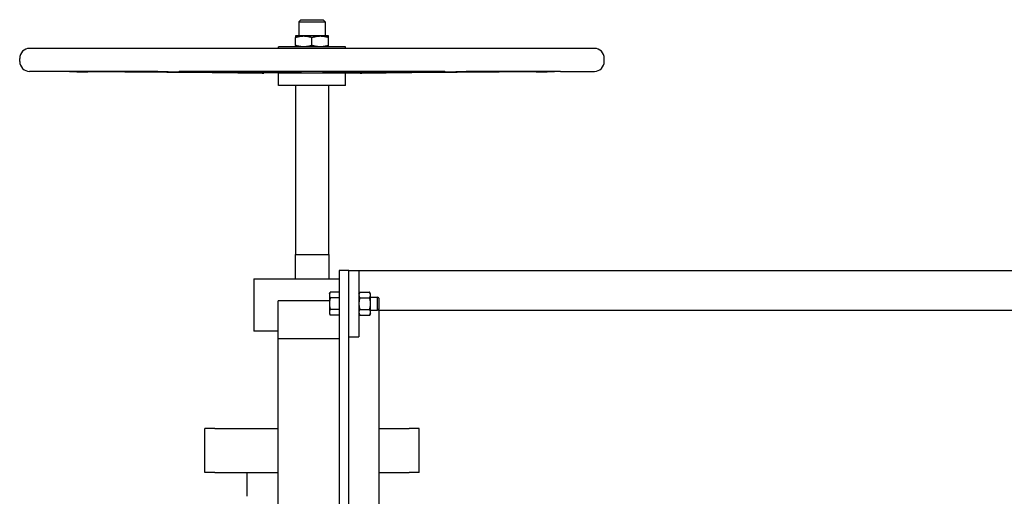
# Model space of a CAD drawing. Header units: inches. Extents: x 24 to 1128, y -69 to 748.
# Tile 568 of 656: x 927 to 964, y 369 to 387. Entities that reach past the tile are written whole.
import ezdxf

# ---------------------------------------------------------------- set-up
doc = ezdxf.new("R2010")
doc.units = ezdxf.units.IN
doc.header["$LTSCALE"] = 32
doc.header["$MEASUREMENT"] = 0
doc.layers.add('Visible (ANSI)', color=7, linetype='Continuous', lineweight=30)

msp = doc.modelspace()

# ---------------------------------------------------------------- linework, layer by layer
at = {"layer": 'Visible (ANSI)'}
for p, q in [((937.33993, 386.81487), (937.26553, 386.74047)), ((937.26553, 386.74047), (938.26553, 386.74047)), ((937.26553, 386.74047), (937.26553, 386.20087)), ((937.33993, 386.81487), (938.19113, 386.81487)), ((938.19113, 386.81487), (938.26553, 386.74047)), ((938.26553, 386.74047), (938.26553, 386.20087)), ((937.45303, 386.20087), (937.14053, 386.20087)), ((938.07803, 386.20087), (937.45303, 386.20087)), ((938.39053, 386.20087), (938.07803, 386.20087)), ((937.14053, 385.84669), (937.14053, 386.14505)), ((937.76553, 385.84669), (937.76553, 386.14505)), ((938.39053, 385.84669), (938.39053, 386.14505)), ((948.41503, 385.73187), (927.11603, 385.73187)), ((939.02553, 385.79087), (936.50553, 385.79087)), ((936.50553, 385.73187), (936.50553, 385.79087)), ((939.02553, 385.73187), (939.02553, 385.79087)), ((926.74203, 385.23987), (926.74203, 385.35787)), ((948.78903, 385.23987), (948.78903, 385.35787)), ((928.39556, 384.85673), (927.11336, 384.86588)), ((931.57748, 384.85673), (928.39556, 384.85673)), ((942.5449, 384.85673), (932.98617, 384.85673)), ((936.50553, 384.79886), (934.97398, 384.80979)), ((939.02553, 384.79886), (936.50553, 384.79886)), ((936.50553, 384.33987), (936.50553, 384.79886)), ((939.02553, 384.79886), (940.55708, 384.80979)), ((939.02553, 384.33987), (939.02553, 384.79886)), ((947.13551, 384.85673), (943.95358, 384.85673)), ((947.13551, 384.85673), (948.4177, 384.86588)), ((939.02553, 384.33987), (936.50553, 384.33987)), ((937.14053, 384.33987), (937.14053, 377.95687)), ((938.39053, 384.33987), (938.39053, 377.95687)), ((937.12953, 377.95687), (938.40153, 377.95687)), ((937.12953, 377.95687), (937.12953, 377.04017)), ((938.40153, 377.95687), (938.40153, 377.04017)), ((939.15953, 377.35867), (938.78453, 377.35867)), ((938.78453, 377.35867), (938.78453, 343.264)), ((939.15953, 343.264), (939.15953, 377.35867)), ((939.15953, 377.35867), (939.53453, 377.35867)), ((939.53453, 377.35867), (1046.40246, 377.35867)), ((939.53453, 377.35867), (939.53453, 374.85867)), ((935.56668, 377.04017), (938.78453, 377.04017)), ((935.56668, 377.04017), (935.56668, 375.07037)), ((938.42053, 376.48367), (938.45402, 376.54168)), ((938.78453, 376.54168), (938.45402, 376.54168)), ((938.78453, 376.54168), (938.78453, 376.43343)), ((939.53453, 376.48367), (939.56803, 376.54168)), ((939.56803, 376.54168), (939.93904, 376.54168)), ((939.97253, 376.48367), (939.93904, 376.54168)), ((936.49195, 374.78076), (936.49195, 376.21317)), ((938.42053, 376.21317), (936.49195, 376.21317)), ((938.42053, 376.48367), (938.42053, 376.43343)), ((938.42053, 376.43343), (938.42053, 376.10867)), ((938.78453, 376.32518), (938.45402, 376.32518)), ((938.78453, 376.48367), (938.78453, 376.48367)), ((938.78453, 376.43343), (938.78453, 376.32518)), ((938.78453, 376.32518), (938.78453, 376.10867)), ((939.56803, 376.32518), (939.93904, 376.32518)), ((939.97253, 376.43343), (939.97253, 376.48367)), ((939.97253, 376.10867), (939.97253, 376.43343)), ((939.97253, 376.35867), (940.23876, 376.35867)), ((940.23876, 375.85867), (940.23876, 376.35867)), ((940.28453, 376.31148), (940.23876, 376.35867)), ((940.28453, 376.31148), (940.28453, 375.90586)), ((938.42053, 376.10867), (938.42053, 375.78391)), ((938.42053, 375.78391), (938.42053, 375.73367)), ((938.78453, 375.89216), (938.45402, 375.89216)), ((938.78453, 376.10867), (938.78453, 375.89216)), ((938.78453, 375.89216), (938.78453, 375.78391)), ((938.78453, 375.78391), (938.78453, 375.67566)), ((939.56803, 375.89216), (939.93904, 375.89216)), ((939.97253, 375.78391), (939.97253, 376.10867)), ((939.97253, 375.85867), (940.23876, 375.85867)), ((939.97253, 375.73367), (939.97253, 375.78391)), ((940.28453, 375.90586), (940.23876, 375.85867)), ((940.28453, 375.85867), (940.23876, 375.85867)), ((940.28453, 375.85867), (940.28453, 360.10867)), ((940.28453, 375.85867), (1009.28453, 375.85867)), ((938.42053, 375.73367), (938.45402, 375.67566)), ((938.78453, 375.67566), (938.45402, 375.67566)), ((938.78453, 375.73367), (938.78453, 375.73367)), ((939.53453, 375.73367), (939.56803, 375.67566)), ((939.56803, 375.67566), (939.93904, 375.67566)), ((939.97253, 375.73367), (939.93904, 375.67566)), ((936.49195, 375.07037), (935.56668, 375.07037)), ((936.49195, 367.79658), (936.49195, 374.78076)), ((938.78453, 374.78076), (936.49195, 374.78076)), ((939.15953, 374.85867), (939.53453, 374.85867)), ((934.10382, 371.40117), (933.72387, 371.40117)), ((933.72387, 369.74717), (933.72387, 371.40117)), ((934.10382, 371.40117), (936.49195, 371.40117)), ((940.28453, 371.40117), (941.42725, 371.40117)), ((941.8072, 371.40117), (941.42725, 371.40117)), ((941.8072, 369.74717), (941.8072, 371.40117)), ((934.10382, 369.74717), (933.72387, 369.74717)), ((934.10382, 369.74717), (936.49195, 369.74717)), ((935.30603, 369.74717), (935.30603, 368.84501)), ((940.28453, 369.74717), (941.42725, 369.74717)), ((941.8072, 369.74717), (941.42725, 369.74717))]:
    msp.add_line(p, q, dxfattribs=at)
for centre, start, end in [((927.11603, 385.35787), 90, 180), ((948.41503, 385.35787), 0, 90), ((927.11603, 385.23987), 180, 269.591168), ((948.41503, 385.23987), 270.408832, 0)]:
    msp.add_arc(centre, 0.374, start, end, dxfattribs=at)
for points, weights in [([(937.14053, 386.20087), (937.14053, 386.20087), (937.14053, 386.14505)], [1, 1.04314139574, 1.01001874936]), ([(937.14053, 386.14505), (937.308, 386.20087), (937.45303, 386.20087)], [1.01001874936, 1.04314139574, 1]), ([(937.45303, 386.20087), (937.59806, 386.20087), (937.76553, 386.14505)], [1, 1.04314139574, 1.01001874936]), ([(937.76553, 386.14505), (937.933, 386.20087), (938.07803, 386.20087)], [1.01001874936, 1.04314139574, 1]), ([(938.07803, 386.20087), (938.22306, 386.20087), (938.39053, 386.14505)], [1, 1.04314139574, 1.01001874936]), ([(938.39053, 386.14505), (938.39053, 386.20087), (938.39053, 386.20087)], [1.01001874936, 1.04314139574, 1]), ([(937.14053, 385.84669), (937.14053, 385.79087), (937.14053, 385.79087)], [1.01001874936, 1.04314139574, 1]), ([(937.45303, 385.79087), (937.308, 385.79087), (937.14053, 385.84669)], [1, 1.04314139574, 1.01001874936]), ([(937.76553, 385.84669), (937.59806, 385.79087), (937.45303, 385.79087)], [1.01001874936, 1.04314139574, 1]), ([(938.07803, 385.79087), (937.933, 385.79087), (937.76553, 385.84669)], [1, 1.04314139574, 1.01001874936]), ([(938.39053, 385.84669), (938.22306, 385.79087), (938.07803, 385.79087)], [1.01001874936, 1.04314139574, 1]), ([(938.39053, 385.79087), (938.39053, 385.79087), (938.39053, 385.84669)], [1, 1.04314139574, 1.01001874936]), ([(935.62152, 384.80529), (934.37563, 384.81363), (929.30687, 384.85262)], [3.21640230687, 2.36623373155, 1.05826131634]), ([(932.33627, 384.85262), (935.17233, 384.81363), (935.86943, 384.80529)], [1.05826131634, 2.36623373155, 3.21640230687]), ([(937.36441, 384.80529), (936.47644, 384.81363), (932.86385, 384.85262)], [3.21640230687, 2.36623373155, 1.05826131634]), ([(942.66722, 384.85262), (939.05462, 384.81363), (938.16666, 384.80529)], [1.05826131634, 2.36623373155, 3.21640230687]), ([(939.66164, 384.80529), (940.35873, 384.81363), (943.19479, 384.85262)], [3.21640230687, 2.36623373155, 1.05826131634]), ([(946.2242, 384.85262), (941.15543, 384.81363), (939.90954, 384.80529)], [1.05826131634, 2.36623373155, 3.21640230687]), ([(938.45402, 376.54168), (938.42053, 376.48367), (938.42053, 376.43343)], [1, 1.0379548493, 1]), ([(939.56803, 376.54168), (939.53453, 376.48367), (939.53453, 376.43343)], [1, 1.0379548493, 1]), ([(939.97253, 376.43343), (939.97253, 376.48367), (939.93904, 376.54168)], [1, 1.0379548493, 1]), ([(938.42053, 376.43343), (938.42053, 376.38319), (938.45402, 376.32518)], [1, 1.0379548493, 1]), ([(938.45402, 376.32518), (938.42053, 376.20915), (938.42053, 376.10867)], [1, 1.0379548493, 1]), ([(939.53453, 376.43343), (939.53453, 376.38319), (939.56803, 376.32518)], [1, 1.0379548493, 1]), ([(939.56803, 376.32518), (939.53453, 376.20915), (939.53453, 376.10867)], [1, 1.0379548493, 1]), ([(939.93904, 376.32518), (939.97253, 376.38319), (939.97253, 376.43343)], [1, 1.0379548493, 1]), ([(939.97253, 376.10867), (939.97253, 376.20915), (939.93904, 376.32518)], [1, 1.0379548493, 1]), ([(938.42053, 376.10867), (938.42053, 376.00819), (938.45402, 375.89216)], [1, 1.0379548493, 1]), ([(938.45402, 375.89216), (938.42053, 375.83415), (938.42053, 375.78391)], [1, 1.0379548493, 1]), ([(938.42053, 375.78391), (938.42053, 375.73367), (938.45402, 375.67566)], [1, 1.0379548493, 1]), ([(939.53453, 376.10867), (939.53453, 376.00819), (939.56803, 375.89216)], [1, 1.0379548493, 1]), ([(939.56803, 375.89216), (939.53453, 375.83415), (939.53453, 375.78391)], [1, 1.0379548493, 1]), ([(939.53453, 375.78391), (939.53453, 375.73367), (939.56803, 375.67566)], [1, 1.0379548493, 1]), ([(939.93904, 375.89216), (939.97253, 376.00819), (939.97253, 376.10867)], [1, 1.0379548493, 1]), ([(939.97253, 375.78391), (939.97253, 375.83415), (939.93904, 375.89216)], [1, 1.0379548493, 1]), ([(939.93904, 375.67566), (939.97253, 375.73367), (939.97253, 375.78391)], [1, 1.0379548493, 1])]:
    msp.add_rational_spline(points, weights, degree=2, dxfattribs=at)
for points, knots in [([(928.62367, 384.85673), (928.63796, 384.85673), (928.66634, 384.85664), (928.74741, 384.85627), (928.8001, 384.85599), (928.91212, 384.85534), (928.97861, 384.85493), (929.11546, 384.85402), (929.18583, 384.85353), (929.26795, 384.85292), (929.28751, 384.85277), (929.30687, 384.85262)], [1.98568979, 1.98568979, 1.98568979, 1.98568979, 2.48210857, 2.48210857, 2.97852735, 2.97852735, 3.47495346, 3.47495346, 3.97137957, 3.97137957, 4.12560975, 4.12560975, 4.12560975, 4.12560975]), ([(932.33627, 384.85262), (932.3254, 384.85277), (932.31365, 384.85292), (932.30116, 384.85306), (932.26096, 384.85353), (932.20756, 384.85402), (932.08639, 384.85493), (932.01861, 384.85534), (931.88887, 384.85599), (931.8186, 384.85627), (931.68737, 384.85664), (931.6264, 384.85673), (931.57748, 384.85673)], [-0.15423018, -0.15423018, -0.15423018, -0.15423018, 0, 0, 0, 0.49642611, 0.49642611, 0.99285222, 0.99285222, 1.489271, 1.489271, 1.98568979, 1.98568979, 1.98568979, 1.98568979]), ([(932.98617, 384.85673), (932.93013, 384.85673), (932.8774, 384.85664), (932.79623, 384.85627), (932.76781, 384.85599), (932.73913, 384.85534), (932.73704, 384.85493), (932.76241, 384.85402), (932.78986, 384.85353), (932.83749, 384.85292), (932.85012, 384.85277), (932.86385, 384.85262)], [1.98568979, 1.98568979, 1.98568979, 1.98568979, 2.48210857, 2.48210857, 2.97852735, 2.97852735, 3.47495346, 3.47495346, 3.97137957, 3.97137957, 4.12560975, 4.12560975, 4.12560975, 4.12560975]), ([(935.86943, 384.80529), (935.88607, 384.8051), (935.89988, 384.80491), (935.93103, 384.80445), (935.94369, 384.80418), (935.94668, 384.80381), (935.937, 384.80372), (935.90166, 384.80372), (935.87332, 384.80381), (935.79887, 384.80418), (935.75278, 384.80445), (935.67936, 384.80491), (935.65127, 384.8051), (935.62152, 384.80529)], [0.63873151, 0.63873151, 0.63873151, 0.63873151, 0.87159914, 0.87159914, 1.30738491, 1.30738491, 1.74317067, 1.74317067, 2.17895643, 2.17895643, 2.61474219, 2.61474219, 2.84760983, 2.84760983, 2.84760983, 2.84760983]), ([(938.16666, 384.80529), (938.14546, 384.8051), (938.12234, 384.80491), (938.05395, 384.80445), (937.99985, 384.80418), (937.88424, 384.80381), (937.82272, 384.80372), (937.70834, 384.80372), (937.64683, 384.80381), (937.53121, 384.80418), (937.47712, 384.80445), (937.40872, 384.80491), (937.38561, 384.8051), (937.36441, 384.80529)], [0.63873151, 0.63873151, 0.63873151, 0.63873151, 0.87159914, 0.87159914, 1.30738491, 1.30738491, 1.74317067, 1.74317067, 2.17895643, 2.17895643, 2.61474219, 2.61474219, 2.84760983, 2.84760983, 2.84760983, 2.84760983]), ([(939.90954, 384.80529), (939.8798, 384.8051), (939.85171, 384.80491), (939.77829, 384.80445), (939.73219, 384.80418), (939.65775, 384.80381), (939.62941, 384.80372), (939.59406, 384.80372), (939.58438, 384.80381), (939.58737, 384.80418), (939.60004, 384.80445), (939.63119, 384.80491), (939.64499, 384.8051), (939.66164, 384.80529)], [0.63873151, 0.63873151, 0.63873151, 0.63873151, 0.87159914, 0.87159914, 1.30738491, 1.30738491, 1.74317067, 1.74317067, 2.17895643, 2.17895643, 2.61474219, 2.61474219, 2.84760983, 2.84760983, 2.84760983, 2.84760983]), ([(942.66722, 384.85262), (942.68095, 384.85277), (942.69358, 384.85292), (942.7412, 384.85353), (942.76866, 384.85402), (942.79403, 384.85493), (942.79194, 384.85534), (942.76326, 384.85599), (942.73483, 384.85627), (942.65367, 384.85664), (942.60093, 384.85673), (942.5449, 384.85673)], [3.52948039, 3.52948039, 3.52948039, 3.52948039, 3.68371057, 3.68371057, 4.18013668, 4.18013668, 4.67656278, 4.67656278, 5.17298157, 5.17298157, 5.66940035, 5.66940035, 5.66940035, 5.66940035]), ([(943.95358, 384.85673), (943.90466, 384.85673), (943.8437, 384.85664), (943.71246, 384.85627), (943.6422, 384.85599), (943.51246, 384.85534), (943.44468, 384.85493), (943.3235, 384.85402), (943.27011, 384.85353), (943.21742, 384.85292), (943.20567, 384.85277), (943.19479, 384.85262)], [1.98568979, 1.98568979, 1.98568979, 1.98568979, 2.48210857, 2.48210857, 2.97852735, 2.97852735, 3.47495346, 3.47495346, 3.97137957, 3.97137957, 4.12560975, 4.12560975, 4.12560975, 4.12560975]), ([(946.2242, 384.85262), (946.24356, 384.85277), (946.26312, 384.85292), (946.34524, 384.85353), (946.4156, 384.85402), (946.55246, 384.85493), (946.61895, 384.85534), (946.73096, 384.85599), (946.78366, 384.85627), (946.86473, 384.85664), (946.89311, 384.85673), (946.90739, 384.85673)], [3.52948039, 3.52948039, 3.52948039, 3.52948039, 3.68371057, 3.68371057, 4.18013668, 4.18013668, 4.67656278, 4.67656278, 5.17298157, 5.17298157, 5.66940035, 5.66940035, 5.66940035, 5.66940035])]:
    msp.add_open_spline(points, degree=3, knots=knots, dxfattribs=at)

doc.saveas('drawing.dxf')
